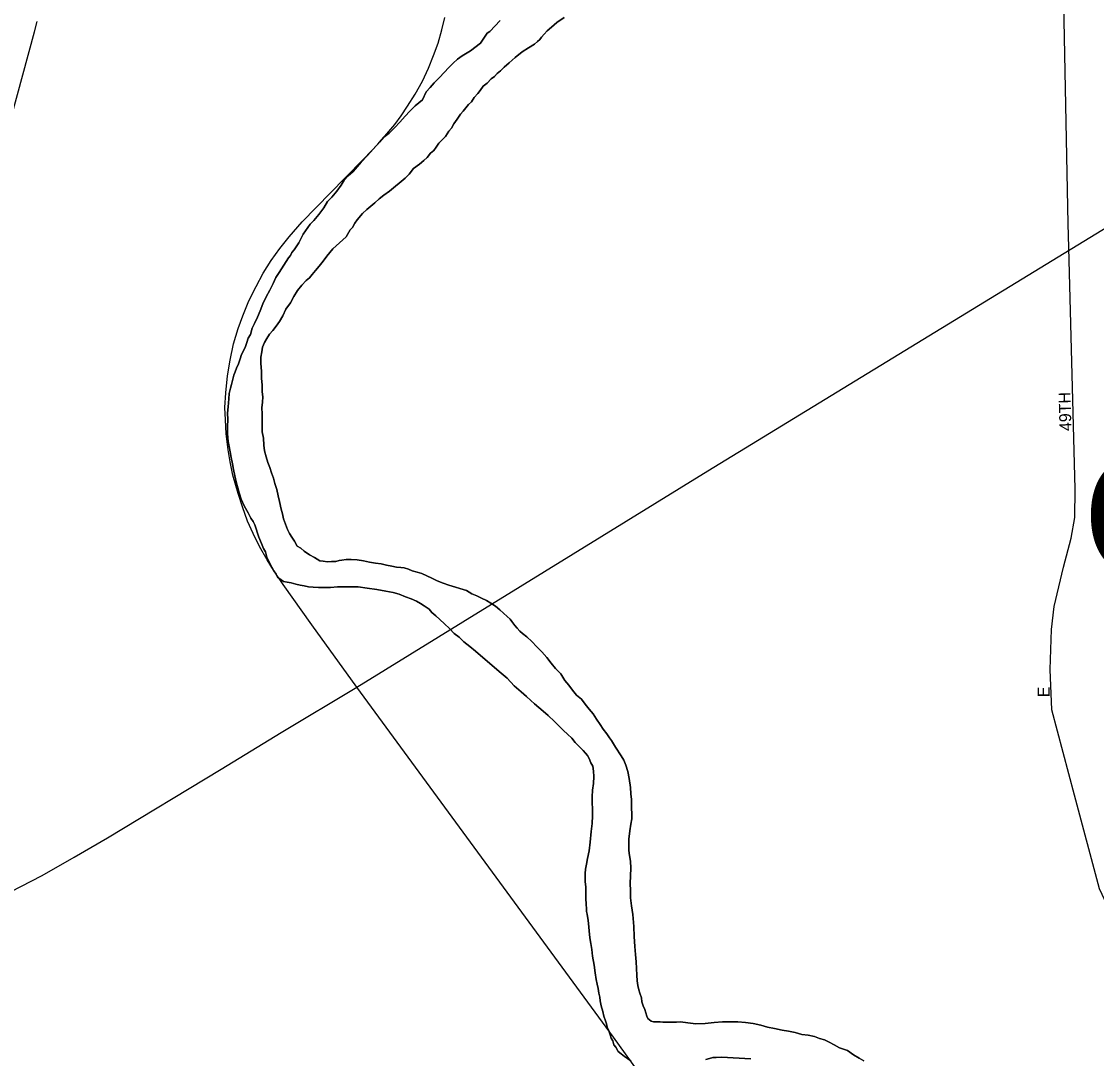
# Model space of a CAD drawing. Extents: x -561 to 1170, y 0 to 846.
# Drawn here: x 258.25 to 270.43, y 212.77 to 224.52 of the extents above; entities that cross this region are included whole.
import ezdxf

# ---------------------------------------------------------------- set-up
doc = ezdxf.new("R2010")
doc.units = 0
for name, color, linetype in [('GM_X_City_Street', 7, 'Continuous'), ('GM_X_City_Street_Text', 7, 'Continuous'), ('GM_X_Corporation_Text', 7, 'Continuous'), ('GM_X_Major_River', 7, 'Continuous'), ('GM_X_Rail_Line', 7, 'Continuous')]:
    doc.layers.add(name, color=color, linetype=linetype)

msp = doc.modelspace()

# ---------------------------------------------------------------- linework, layer by layer
at = {"layer": 'GM_X_City_Street'}
for points in [[(270.108, 222.226), (270.025, 226.452), (269.914, 230.218), (269.929, 230.442), (270, 230.647), (270.394, 231.447)], [(258.398, 224.401), (258.43, 224.518)], [(258.133, 223.428), (258.398, 224.401)], [(271.385, 212.864), (271.19, 212.979), (271.056, 213.122), (270.971, 213.268), (270.873, 213.525), (270.847, 213.797), (270.814, 213.941), (270.636, 214.324), (270.463, 214.694), (270.18, 215.757), (269.924, 216.723), (269.905, 217.179), (269.918, 217.631), (269.948, 217.893), (270.053, 218.34), (270.142, 218.667), (270.184, 218.9), (270.187, 219.22), (270.113, 221.959), (270.108, 222.226)]]:
    msp.add_lwpolyline(points, dxfattribs=at)
at = {"layer": 'GM_X_Major_River'}
for points in [[(261.3, 221.331), (261.337, 221.402), (261.379, 221.473), (261.427, 221.533), (261.475, 221.583), (261.512, 221.616), (261.544, 221.654), (261.581, 221.698), (261.624, 221.747), (261.667, 221.802), (261.709, 221.862), (261.778, 221.944), (261.928, 222.081), (261.976, 222.158), (262.002, 222.185), (262.029, 222.234), (262.055, 222.272), (262.114, 222.344), (262.162, 222.388), (262.21, 222.426), (262.253, 222.464), (262.301, 222.508), (262.355, 222.552), (262.419, 222.597), (262.596, 222.745), (262.644, 222.789), (262.691, 222.854), (262.761, 222.904), (262.809, 222.943), (262.847, 222.976), (262.884, 223.025), (262.921, 223.058), (262.948, 223.096), (262.98, 223.14), (263.022, 223.183), (263.055, 223.216), (263.092, 223.276), (263.124, 223.309), (263.15, 223.358), (263.187, 223.413), (263.224, 223.468), (263.256, 223.501), (263.283, 223.539), (263.315, 223.577), (263.347, 223.61), (263.379, 223.659), (263.421, 223.703), (263.448, 223.736), (263.48, 223.785), (263.528, 223.818), (263.571, 223.867), (263.608, 223.895), (263.64, 223.928), (263.678, 223.961), (263.72, 223.999), (263.774, 224.049), (263.843, 224.109), (263.924, 224.175), (263.993, 224.219), (264.063, 224.263), (264.095, 224.291), (264.122, 224.313), (264.143, 224.34), (264.17, 224.373), (264.207, 224.411), (264.255, 224.455), (264.314, 224.505), (264.4, 224.565)], [(264.4, 224.565), (264.314, 224.505), (264.255, 224.455), (264.207, 224.411), (264.17, 224.373), (264.143, 224.34), (264.122, 224.313), (264.095, 224.291), (264.063, 224.263), (263.993, 224.219), (263.924, 224.175), (263.843, 224.109), (263.774, 224.049), (263.72, 223.999), (263.678, 223.961), (263.64, 223.928), (263.608, 223.895), (263.571, 223.867), (263.528, 223.818), (263.48, 223.785), (263.448, 223.736), (263.421, 223.703), (263.379, 223.659), (263.347, 223.61), (263.315, 223.577), (263.283, 223.539), (263.256, 223.501), (263.224, 223.468), (263.187, 223.413), (263.15, 223.358), (263.124, 223.309), (263.092, 223.276), (263.055, 223.216), (263.022, 223.183), (262.98, 223.14), (262.948, 223.096), (262.921, 223.058), (262.884, 223.025), (262.847, 222.976), (262.809, 222.943), (262.761, 222.904), (262.691, 222.854), (262.644, 222.789), (262.596, 222.745), (262.419, 222.597), (262.355, 222.552), (262.301, 222.508), (262.253, 222.464), (262.21, 222.426), (262.162, 222.388), (262.114, 222.344), (262.055, 222.272), (262.029, 222.234), (262.002, 222.185), (261.976, 222.158), (261.928, 222.081), (261.778, 221.944), (261.709, 221.862), (261.667, 221.802), (261.624, 221.747), (261.581, 221.698), (261.544, 221.654), (261.512, 221.616), (261.475, 221.583), (261.427, 221.533), (261.379, 221.473), (261.337, 221.402), (261.3, 221.331)], [(263.675, 224.53), (263.558, 224.404), (263.526, 224.387), (263.451, 224.272), (263.339, 224.184), (263.242, 224.129), (263.189, 224.09), (263.141, 224.046), (263.092, 223.997), (263.039, 223.942), (262.986, 223.882), (262.927, 223.822), (262.879, 223.772), (262.836, 223.723), (262.794, 223.63), (262.709, 223.564), (262.65, 223.504), (262.597, 223.444), (262.538, 223.378), (262.479, 223.318), (262.415, 223.252), (262.356, 223.208), (262.308, 223.153), (262.239, 223.076), (262.17, 223), (262.1, 222.923), (262.01, 222.819), (261.951, 222.77), (261.908, 222.72), (261.871, 222.666), (261.824, 222.595), (261.765, 222.529), (261.717, 222.48), (261.675, 222.409), (261.621, 222.332), (261.563, 222.266), (261.52, 222.223), (261.494, 222.184), (261.467, 222.146), (261.441, 222.108), (261.393, 222.01), (261.34, 221.933), (261.313, 221.9), (261.298, 221.868), (261.276, 221.84), (261.17, 221.677), (261.133, 221.617), (261.102, 221.551), (261.065, 221.475), (261.023, 221.399), (260.986, 221.322), (260.955, 221.241), (260.923, 221.17), (260.892, 221.099), (260.865, 221.044), (260.845, 220.974), (260.818, 220.93), (260.802, 220.881), (260.787, 220.838), (260.766, 220.789), (260.745, 220.745), (260.729, 220.696), (260.708, 220.642), (260.687, 220.593), (260.672, 220.549), (260.656, 220.511), (260.646, 220.468), (260.63, 220.408), (260.62, 220.364), (260.605, 220.305), (260.6, 220.245), (260.595, 220.201), (260.591, 220.153), (260.586, 220.082), (260.587, 220.012), (260.583, 219.93), (260.584, 219.849), (260.591, 219.763), (260.602, 219.703), (260.614, 219.644), (260.626, 219.579), (260.643, 219.509), (260.654, 219.444), (260.666, 219.373), (260.683, 219.303), (260.701, 219.238), (260.718, 219.179), (260.74, 219.109), (260.774, 219.033), (260.818, 218.953), (260.851, 218.893), (260.874, 218.856), (260.896, 218.818), (260.941, 218.678), (260.969, 218.608), (260.992, 218.548), (261.014, 218.511), (261.031, 218.451), (261.059, 218.392)], [(261.059, 218.392), (261.031, 218.451), (261.014, 218.511), (260.992, 218.548), (260.969, 218.608), (260.941, 218.678), (260.896, 218.818), (260.874, 218.856), (260.851, 218.893), (260.818, 218.953), (260.774, 219.033), (260.74, 219.109), (260.718, 219.179), (260.701, 219.238), (260.683, 219.303), (260.666, 219.373), (260.654, 219.444), (260.643, 219.509), (260.626, 219.579), (260.614, 219.644), (260.602, 219.703), (260.591, 219.763), (260.584, 219.849), (260.583, 219.93), (260.587, 220.012), (260.586, 220.082), (260.591, 220.153), (260.595, 220.201), (260.6, 220.245), (260.605, 220.305), (260.62, 220.364), (260.63, 220.408), (260.646, 220.468), (260.656, 220.511), (260.672, 220.549), (260.687, 220.593), (260.708, 220.642), (260.729, 220.696), (260.745, 220.745), (260.766, 220.789), (260.787, 220.838), (260.802, 220.881), (260.818, 220.93), (260.845, 220.974), (260.865, 221.044), (260.892, 221.099), (260.923, 221.17), (260.955, 221.241), (260.986, 221.322), (261.023, 221.399), (261.065, 221.475), (261.102, 221.551), (261.133, 221.617), (261.17, 221.677), (261.276, 221.84), (261.298, 221.868), (261.313, 221.9), (261.34, 221.933), (261.393, 222.01), (261.441, 222.108), (261.467, 222.146), (261.494, 222.184), (261.52, 222.223), (261.563, 222.266), (261.621, 222.332), (261.675, 222.409), (261.717, 222.48), (261.765, 222.529), (261.824, 222.595), (261.871, 222.666), (261.908, 222.72), (261.951, 222.77), (262.01, 222.819), (262.1, 222.923), (262.17, 223), (262.239, 223.076), (262.308, 223.153), (262.356, 223.208), (262.415, 223.252), (262.479, 223.318), (262.538, 223.378), (262.597, 223.444), (262.65, 223.504), (262.709, 223.564), (262.794, 223.63), (262.836, 223.723), (262.879, 223.772), (262.927, 223.822), (262.986, 223.882), (263.039, 223.942), (263.092, 223.997), (263.141, 224.046), (263.189, 224.09), (263.242, 224.129), (263.339, 224.184), (263.451, 224.272), (263.526, 224.387), (263.558, 224.404), (263.675, 224.53)], [(264.406, 217.056), (264.362, 217.132), (264.301, 217.191), (264.252, 217.25), (264.202, 217.314), (264.147, 217.378), (264.087, 217.437), (264.032, 217.496), (263.977, 217.55), (263.928, 217.587), (263.895, 217.614), (263.867, 217.646), (263.84, 217.678), (263.807, 217.721), (263.785, 217.748), (263.752, 217.78), (263.713, 217.817), (263.67, 217.855), (263.62, 217.898), (263.566, 217.929), (263.517, 217.961), (263.462, 217.988), (263.408, 218.014), (263.353, 218.035), (263.293, 218.072), (263.092, 218.135), (263.027, 218.156), (262.961, 218.182), (262.901, 218.214), (262.842, 218.24), (262.787, 218.267), (262.733, 218.282), (262.678, 218.298), (262.635, 218.314), (262.586, 218.329), (262.548, 218.334), (262.499, 218.339), (262.445, 218.349), (262.385, 218.359), (262.325, 218.375), (262.26, 218.385), (262.195, 218.395), (262.125, 218.41), (262.054, 218.42), (261.984, 218.425), (261.93, 218.424), (261.881, 218.418), (261.849, 218.412), (261.811, 218.401), (261.762, 218.401), (261.719, 218.4), (261.67, 218.405), (261.632, 218.41), (261.572, 218.447), (261.512, 218.479), (261.452, 218.521), (261.414, 218.553), (261.375, 218.575), (261.342, 218.634), (261.315, 218.677), (261.287, 218.72), (261.265, 218.763), (261.22, 218.887), (261.208, 218.941), (261.191, 218.995), (261.174, 219.082), (261.157, 219.146), (261.145, 219.217), (261.122, 219.287), (261.105, 219.346), (261.083, 219.405), (261.066, 219.465), (261.043, 219.524), (261.021, 219.589), (261.003, 219.654), (260.997, 219.719), (260.991, 219.8), (260.979, 219.87), (260.978, 219.946), (260.977, 220.011), (260.976, 220.076), (260.975, 220.141), (260.98, 220.206), (260.984, 220.266), (260.978, 220.325), (260.977, 220.401), (260.97, 220.477), (260.969, 220.553), (260.963, 220.65), (260.962, 220.715), (260.972, 220.775), (260.982, 220.829), (261.003, 220.884), (261.029, 220.927), (261.061, 220.976), (261.098, 221.02), (261.135, 221.069), (261.173, 221.119), (261.21, 221.184), (261.247, 221.26), (261.3, 221.331)], [(261.3, 221.331), (261.247, 221.26), (261.21, 221.184), (261.173, 221.119), (261.135, 221.069), (261.098, 221.02), (261.061, 220.976), (261.029, 220.927), (261.003, 220.884), (260.982, 220.829), (260.972, 220.775), (260.962, 220.715), (260.963, 220.65), (260.969, 220.553), (260.97, 220.477), (260.977, 220.401), (260.978, 220.325), (260.984, 220.266), (260.98, 220.206), (260.975, 220.141), (260.976, 220.076), (260.977, 220.011), (260.978, 219.946), (260.979, 219.87), (260.991, 219.8), (260.997, 219.719), (261.003, 219.654), (261.021, 219.589), (261.043, 219.524), (261.066, 219.465), (261.083, 219.405), (261.105, 219.346), (261.122, 219.287), (261.145, 219.217), (261.157, 219.146), (261.174, 219.082), (261.191, 218.995), (261.208, 218.941), (261.22, 218.887), (261.265, 218.763), (261.287, 218.72), (261.315, 218.677), (261.342, 218.634), (261.375, 218.575), (261.414, 218.553), (261.452, 218.521), (261.512, 218.479), (261.572, 218.447), (261.632, 218.41), (261.67, 218.405), (261.719, 218.4), (261.762, 218.401), (261.811, 218.401), (261.849, 218.412), (261.881, 218.418), (261.93, 218.424), (261.984, 218.425), (262.054, 218.42), (262.125, 218.41), (262.195, 218.395), (262.26, 218.385), (262.325, 218.375), (262.385, 218.359), (262.445, 218.349), (262.499, 218.339), (262.548, 218.334), (262.586, 218.329), (262.635, 218.314), (262.678, 218.298), (262.733, 218.282), (262.787, 218.267), (262.842, 218.24), (262.901, 218.214), (262.961, 218.182), (263.027, 218.156), (263.092, 218.135), (263.293, 218.072), (263.353, 218.035), (263.408, 218.014), (263.462, 217.988), (263.517, 217.961), (263.566, 217.929), (263.62, 217.898), (263.67, 217.855), (263.713, 217.817), (263.752, 217.78), (263.785, 217.748), (263.807, 217.721), (263.84, 217.678), (263.867, 217.646), (263.895, 217.614), (263.928, 217.587), (263.977, 217.55), (264.032, 217.496), (264.087, 217.437), (264.147, 217.378), (264.202, 217.314), (264.252, 217.25), (264.301, 217.191), (264.362, 217.132), (264.406, 217.056)], [(261.059, 218.392), (261.086, 218.338), (261.109, 218.295), (261.136, 218.258), (261.153, 218.225), (261.191, 218.193), (261.219, 218.177), (261.262, 218.167), (261.305, 218.162), (261.36, 218.147), (261.409, 218.136), (261.452, 218.126), (261.501, 218.116), (261.555, 218.111), (261.615, 218.106), (261.68, 218.107), (261.75, 218.108), (261.831, 218.114), (261.929, 218.115), (262.064, 218.117), (262.167, 218.102), (262.275, 218.087), (262.378, 218.067), (262.46, 218.051), (262.53, 218.031), (262.601, 218.004), (262.666, 217.978), (262.726, 217.952), (262.77, 217.925), (262.814, 217.899), (262.868, 217.861), (262.901, 217.824), (262.945, 217.786), (262.989, 217.744), (263.044, 217.696), (263.099, 217.642), (263.154, 217.588), (263.208, 217.546), (263.263, 217.492), (263.329, 217.439), (263.395, 217.386), (263.663, 217.156), (263.751, 217.081), (263.833, 216.995), (263.91, 216.926), (263.97, 216.872), (264.019, 216.83), (264.063, 216.792), (264.112, 216.75), (264.162, 216.707), (264.216, 216.659), (264.288, 216.589), (264.337, 216.541), (264.392, 216.487), (264.436, 216.445), (264.485, 216.402), (264.524, 216.354), (264.573, 216.305), (264.612, 216.263), (264.639, 216.23), (264.661, 216.204), (264.683, 216.171), (264.7, 216.123), (264.722, 216.085), (264.729, 216.026), (264.735, 215.966), (264.73, 215.89), (264.721, 215.814), (264.716, 215.738), (264.717, 215.668), (264.718, 215.603), (264.719, 215.522), (264.715, 215.435), (264.705, 215.343), (264.691, 215.223), (264.681, 215.126), (264.661, 215.039), (264.651, 214.974), (264.641, 214.919), (264.636, 214.87), (264.637, 214.827), (264.637, 214.773), (264.644, 214.719), (264.644, 214.659), (264.645, 214.594), (264.646, 214.513), (264.652, 214.475), (264.653, 214.437), (264.659, 214.41), (264.664, 214.383), (264.67, 214.34), (264.689, 214.14), (264.701, 214.075), (264.713, 214.01), (264.719, 213.934), (264.737, 213.831), (264.749, 213.745), (264.761, 213.669), (264.772, 213.615), (264.784, 213.567), (264.79, 213.512)], [(264.79, 213.512), (264.784, 213.567), (264.772, 213.615), (264.761, 213.669), (264.749, 213.745), (264.737, 213.831), (264.719, 213.934), (264.713, 214.01), (264.701, 214.075), (264.689, 214.14), (264.67, 214.34), (264.664, 214.383), (264.659, 214.41), (264.653, 214.437), (264.652, 214.475), (264.646, 214.513), (264.645, 214.594), (264.644, 214.659), (264.644, 214.719), (264.637, 214.773), (264.637, 214.827), (264.636, 214.87), (264.641, 214.919), (264.651, 214.974), (264.661, 215.039), (264.681, 215.126), (264.691, 215.223), (264.705, 215.343), (264.715, 215.435), (264.719, 215.522), (264.718, 215.603), (264.717, 215.668), (264.716, 215.738), (264.721, 215.814), (264.73, 215.89), (264.735, 215.966), (264.729, 216.026), (264.722, 216.085), (264.7, 216.123), (264.683, 216.171), (264.661, 216.204), (264.639, 216.23), (264.612, 216.263), (264.573, 216.305), (264.524, 216.354), (264.485, 216.402), (264.436, 216.445), (264.392, 216.487), (264.337, 216.541), (264.288, 216.589), (264.216, 216.659), (264.162, 216.707), (264.112, 216.75), (264.063, 216.792), (264.019, 216.83), (263.97, 216.872), (263.91, 216.926), (263.833, 216.995), (263.751, 217.081), (263.663, 217.156), (263.395, 217.386), (263.329, 217.439), (263.263, 217.492), (263.208, 217.546), (263.154, 217.588), (263.099, 217.642), (263.044, 217.696), (262.989, 217.744), (262.945, 217.786), (262.901, 217.824), (262.868, 217.861), (262.814, 217.899), (262.77, 217.925), (262.726, 217.952), (262.666, 217.978), (262.601, 218.004), (262.53, 218.031), (262.46, 218.051), (262.378, 218.067), (262.275, 218.087), (262.167, 218.102), (262.064, 218.117), (261.929, 218.115), (261.831, 218.114), (261.75, 218.108), (261.68, 218.107), (261.615, 218.106), (261.555, 218.111), (261.501, 218.116), (261.452, 218.126), (261.409, 218.136), (261.36, 218.147), (261.305, 218.162), (261.262, 218.167), (261.219, 218.177), (261.191, 218.193), (261.153, 218.225), (261.136, 218.258), (261.109, 218.295), (261.086, 218.338), (261.059, 218.392)], [(267.794, 212.747), (267.739, 212.779), (267.674, 212.816), (267.608, 212.864), (267.516, 212.895), (267.456, 212.927), (267.401, 212.959), (267.347, 212.985), (267.292, 213.001), (267.233, 213.022), (267.162, 213.037), (267.091, 213.047), (267.015, 213.068), (266.939, 213.083), (266.869, 213.093), (266.782, 213.114), (266.701, 213.129), (266.625, 213.15), (266.538, 213.171), (266.451, 213.18), (266.364, 213.19), (266.278, 213.189), (266.191, 213.188), (266.099, 213.182), (265.996, 213.169), (265.888, 213.168), (265.801, 213.178), (265.715, 213.188), (265.671, 213.187), (265.639, 213.187), (265.596, 213.186), (265.552, 213.186), (265.515, 213.185), (265.487, 213.19), (265.455, 213.19), (265.412, 213.19), (265.384, 213.195), (265.346, 213.227), (265.335, 213.254), (265.324, 213.291), (265.312, 213.329), (265.295, 213.372), (265.279, 213.415), (265.273, 213.459), (265.256, 213.513), (265.244, 213.55), (265.233, 213.599), (265.227, 213.653), (265.22, 213.718), (265.219, 213.794), (265.213, 213.87), (265.206, 213.951), (265.2, 214.043), (265.193, 214.157), (265.186, 214.27), (265.178, 214.406), (265.161, 214.503), (265.149, 214.595), (265.148, 214.676), (265.146, 214.757), (265.151, 214.844), (265.155, 214.931), (265.148, 215.007), (265.137, 215.072), (265.131, 215.131), (265.13, 215.191), (265.129, 215.256), (265.144, 215.353), (265.154, 215.429), (265.164, 215.489), (265.163, 215.532), (265.163, 215.559), (265.162, 215.592), (265.161, 215.706), (265.154, 215.771), (265.148, 215.841), (265.136, 215.944), (265.118, 216.025), (265.096, 216.095), (265.073, 216.154), (265.045, 216.203), (265.023, 216.235), (265.001, 216.267), (264.979, 216.299), (264.957, 216.337), (264.935, 216.375), (264.913, 216.407), (264.88, 216.45), (264.841, 216.504), (264.808, 216.557), (264.764, 216.617), (264.725, 216.676), (264.681, 216.729), (264.637, 216.788), (264.593, 216.842), (264.538, 216.89), (264.494, 216.944), (264.45, 217.003), (264.406, 217.056)], [(264.406, 217.056), (264.45, 217.003), (264.494, 216.944), (264.538, 216.89), (264.593, 216.842), (264.637, 216.788), (264.681, 216.729), (264.725, 216.676), (264.764, 216.617), (264.808, 216.557), (264.841, 216.504), (264.88, 216.45), (264.913, 216.407), (264.935, 216.375), (264.957, 216.337), (264.979, 216.299), (265.001, 216.267), (265.023, 216.235), (265.045, 216.203), (265.073, 216.154), (265.096, 216.095), (265.118, 216.025), (265.136, 215.944), (265.148, 215.841), (265.154, 215.771), (265.161, 215.706), (265.162, 215.592), (265.163, 215.559), (265.163, 215.532), (265.164, 215.489), (265.154, 215.429), (265.144, 215.353), (265.129, 215.256), (265.13, 215.191), (265.131, 215.131), (265.137, 215.072), (265.148, 215.007), (265.155, 214.931), (265.151, 214.844), (265.146, 214.757), (265.148, 214.676), (265.149, 214.595), (265.161, 214.503), (265.178, 214.406), (265.186, 214.27), (265.193, 214.157), (265.2, 214.043), (265.206, 213.951), (265.213, 213.87), (265.219, 213.794), (265.22, 213.718), (265.227, 213.653), (265.233, 213.599), (265.244, 213.55), (265.256, 213.513), (265.273, 213.459), (265.279, 213.415), (265.295, 213.372), (265.312, 213.329), (265.324, 213.291), (265.335, 213.254), (265.346, 213.227), (265.384, 213.195), (265.412, 213.19), (265.455, 213.19), (265.487, 213.19), (265.515, 213.185), (265.552, 213.186), (265.596, 213.186), (265.639, 213.187), (265.671, 213.187), (265.715, 213.188), (265.801, 213.178), (265.888, 213.168), (265.996, 213.169), (266.099, 213.182), (266.191, 213.188), (266.278, 213.189), (266.364, 213.19), (266.451, 213.18), (266.538, 213.171), (266.625, 213.15), (266.701, 213.129), (266.782, 213.114), (266.869, 213.093), (266.939, 213.083), (267.015, 213.068), (267.091, 213.047), (267.162, 213.037), (267.233, 213.022), (267.292, 213.001), (267.347, 212.985), (267.401, 212.959), (267.456, 212.927), (267.516, 212.895), (267.608, 212.864), (267.674, 212.816), (267.739, 212.779), (267.794, 212.747)], [(264.79, 213.512), (264.802, 213.469), (264.808, 213.426), (264.819, 213.372), (264.836, 213.307), (264.848, 213.253), (264.865, 213.199), (264.876, 213.167), (264.887, 213.129), (264.904, 213.086), (264.921, 213.043), (264.932, 213.005), (264.949, 212.973), (264.96, 212.929), (264.983, 212.903), (265.01, 212.854), (265.043, 212.827), (265.081, 212.795), (265.114, 212.774), (265.152, 212.748)], [(265.152, 212.748), (265.114, 212.774), (265.081, 212.795), (265.043, 212.827), (265.01, 212.854), (264.983, 212.903), (264.96, 212.929), (264.949, 212.973), (264.932, 213.005), (264.921, 213.043), (264.904, 213.086), (264.887, 213.129), (264.876, 213.167), (264.865, 213.199), (264.848, 213.253), (264.836, 213.307), (264.819, 213.372), (264.808, 213.426), (264.802, 213.469), (264.79, 213.512)], [(266.002, 212.763), (266.045, 212.775), (266.083, 212.786), (266.121, 212.786), (266.18, 212.787), (266.381, 212.779), (266.446, 212.774), (266.511, 212.769)], [(266.511, 212.769), (266.446, 212.774), (266.381, 212.779), (266.18, 212.787), (266.121, 212.786), (266.083, 212.786), (266.045, 212.775), (266.002, 212.763)]]:
    msp.add_lwpolyline(points, dxfattribs=at)
at = {"layer": 'GM_X_Rail_Line'}
for points in [[(262.048, 216.981), (266.026, 219.431), (272.02, 223.091), (275.68, 225.222)], [(262.048, 216.981), (261.541, 217.684), (261.214, 218.142), (261.105, 218.305), (261.036, 218.42), (260.948, 218.573), (260.874, 218.721), (260.813, 218.858), (260.753, 219.02), (260.705, 219.173), (260.646, 219.38), (260.614, 219.532), (260.593, 219.666), (260.57, 219.847), (260.561, 220.007), (260.556, 220.146), (260.566, 220.313), (260.586, 220.505), (260.616, 220.682), (260.654, 220.869), (260.705, 221.04), (260.758, 221.186), (260.825, 221.353), (260.908, 221.518), (260.99, 221.668), (261.08, 221.812), (261.179, 221.948), (261.282, 222.078), (261.432, 222.248), (261.913, 222.743), (262.134, 222.966), (262.287, 223.13), (262.391, 223.246), (262.481, 223.353), (262.553, 223.45), (262.625, 223.559), (262.711, 223.696), (262.794, 223.844), (262.861, 223.988), (262.919, 224.131), (262.97, 224.272), (263.014, 224.425), (263.045, 224.562)], [(258.126, 214.66), (258.485, 214.848), (258.847, 215.054), (259.226, 215.274), (260.514, 216.052), (261.194, 216.464), (262.048, 216.981)], [(281.132, 204.902), (280.928, 205.078), (278.881, 206.854), (276.707, 208.749), (276.098, 209.195), (275.587, 209.51), (274.782, 209.761), (273.922, 209.957), (269.712, 210.196), (268.679, 210.305), (268.004, 210.468), (267.363, 210.729), (266.699, 211.099), (266.09, 211.578), (265.568, 212.166), (264.959, 213.014), (262.048, 216.981)]]:
    msp.add_lwpolyline(points, dxfattribs=at)

# ---------------------------------------------------------------- texts
at = {"layer": 'GM_X_City_Street_Text'}
for s, rotation, p in [('49TH', 91.7889, (270.146, 219.882)), ('E', 90, (269.897, 216.865))]:
    msp.add_text(s, height=0.135, rotation=rotation, dxfattribs=at).set_placement(p)
at = {"layer": 'GM_X_Corporation_Text'}
msp.add_text('CUYAHOGA', height=1.35, rotation=0, dxfattribs=at).set_placement((270.273, 218.246))

doc.saveas('drawing.dxf')
